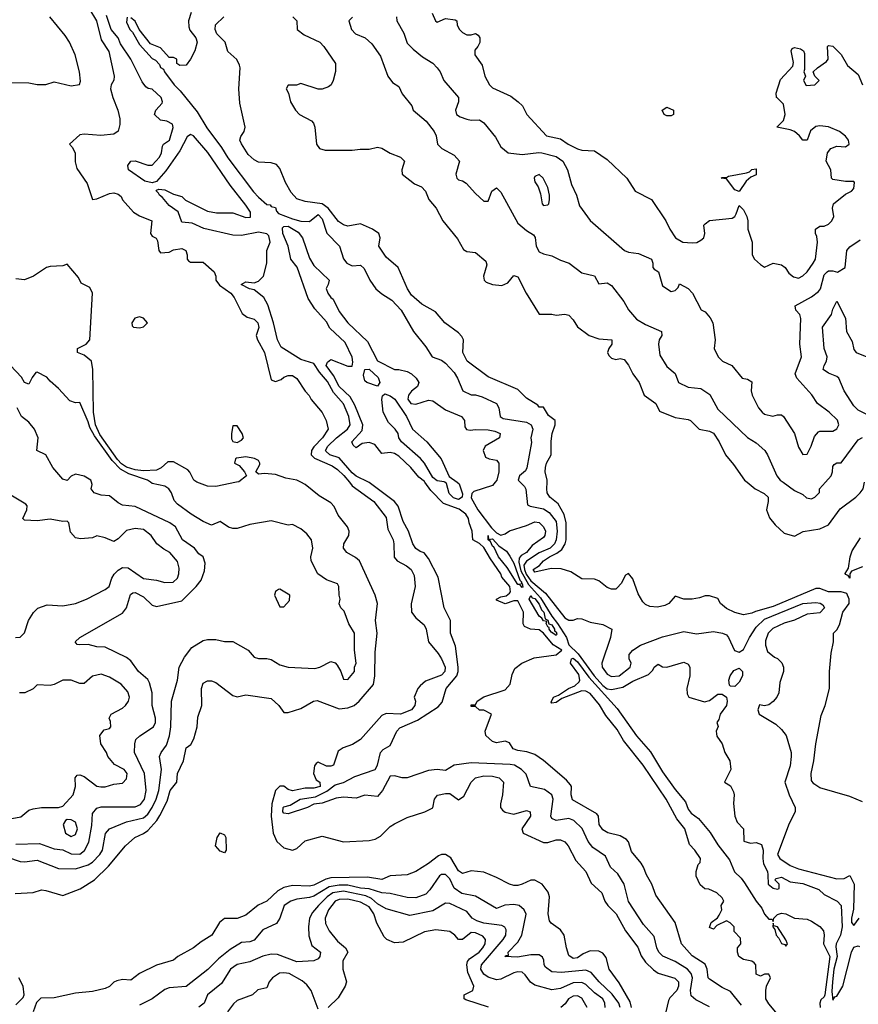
# Model space of a CAD drawing. Header units: inches. Extents: x 2348352 to 2479776, y 460422 to 613655.
# Tile 427 of 590: x 2422387 to 2426330, y 557545 to 562176. Entities that reach past the tile are written whole.
import ezdxf

# ---------------------------------------------------------------- set-up
doc = ezdxf.new("R2010")
doc.units = ezdxf.units.IN
doc.header["$MEASUREMENT"] = 0
doc.layers.add('C4525', color=7, linetype='Continuous')
doc.layers.add('C4526', color=7, linetype='Continuous')

msp = doc.modelspace()

# ---------------------------------------------------------------- linework, layer by layer
at = {"layer": 'C4525', "color": 4}
for points, elevation in [([(2422330, 558236.4), (2422390, 558217.1), (2422410, 558215.5), (2422470, 558223), (2422570, 558183), (2422650, 558182.4), (2422710, 558200.3), (2422730, 558214), (2422764.2, 558250), (2422776.9, 558270), (2422791.6, 558348.4), (2422809.7, 558370.3), (2422890, 558403.8), (2422970, 558422.6), (2422990, 558439.5), (2423010, 558470.5), (2423029.8, 558510), (2423041.5, 558550), (2423054, 558650), (2423045.2, 558710), (2423053.2, 558730), (2423076.9, 558763.1), (2423092.4, 558807.6), (2423098.3, 558850), (2423101.2, 558970), (2423129.4, 559070), (2423137.6, 559130), (2423162.4, 559177.6), (2423197.2, 559222.8), (2423250, 559256), (2423270, 559261), (2423310, 559261), (2423350, 559252), (2423390, 559252), (2423462, 559210), (2423490, 559178), (2423510, 559171.3), (2423550, 559171.3), (2423570, 559166), (2423610, 559141), (2423650, 559131), (2423775.5, 559124.5), (2423798, 559130), (2423850, 559158), (2423870.9, 559150.9), (2423879.8, 559139.8), (2423898, 559110), (2423910, 559074), (2423930, 559072), (2423962, 559110), (2423962, 559130), (2423968.7, 559150), (2423961.2, 559210), (2423962, 559290), (2423934.6, 559334.6), (2423913.6, 559393.6), (2423898, 559410), (2423888.9, 559428.9), (2423894, 559450), (2423889, 559470), (2423888.7, 559510), (2423882, 559522), (2423830, 559541.2), (2423789.2, 559570), (2423757.2, 559630), (2423756, 559650), (2423766, 559690), (2423759.3, 559730), (2423738, 559758), (2423710, 559781.2), (2423670, 559801.2), (2423650, 559799), (2423570, 559819), (2423470, 559800.9), (2423410, 559782.7), (2423390, 559782.7), (2423369.3, 559789.3), (2423330, 559815.3), (2423290, 559798), (2423250, 559816), (2423194, 559850), (2423130, 559897.2), (2423114.2, 559914.2), (2423101.2, 559950), (2423088.7, 559970), (2423070, 559981.2), (2423010, 559994), (2423002, 560000)], 68), ([(2422366.8, 558066.8), (2422450, 558070.7), (2422490, 558082.8), (2422510, 558081), (2422590, 558056), (2422672.1, 558087.9), (2422739.3, 558130), (2422805.3, 558194.7), (2422885.2, 558290), (2422929.2, 558330), (2422970, 558347.7), (2422990, 558363), (2423031.6, 558410), (2423046.4, 558433.6), (2423080.1, 558499.9), (2423095.1, 558550), (2423126, 558590), (2423129.6, 558630), (2423156.9, 558690), (2423170, 558751.3), (2423192.3, 558767.7), (2423206.6, 558793.4), (2423221.2, 558850), (2423224.7, 558895.3), (2423244, 558950), (2423242.7, 559030), (2423250, 559056), (2423270, 559066.8), (2423290, 559066.8), (2423310, 559058.8), (2423390, 558998), (2423410, 558991.3), (2423450, 559001), (2423570, 558982.8), (2423606, 558950), (2423630, 558918), (2423650, 558918), (2423710, 558936), (2423769.3, 558970.7), (2423786, 558974), (2423890, 558934.4), (2423930, 558938.9), (2423959.5, 558950), (2423983.6, 558970), (2424050.6, 559049.4), (2424057.4, 559090), (2424059.1, 559200.9), (2424067.8, 559290), (2424060.7, 559350), (2424069.6, 559429.6), (2424059.5, 559470), (2423984.5, 559630), (2423966.7, 559646.7), (2423926, 559670), (2423909.4, 559690), (2423912, 559710), (2423934.5, 559750), (2423937, 559770), (2423929.4, 559790), (2423885.4, 559845.4), (2423866.2, 559886.2), (2423850, 559903.7), (2423796.2, 559936.2), (2423729, 559990), (2423709, 560000)], 64), ([(2422370, 558297.6), (2422480.9, 558300.9), (2422550, 558276.3), (2422590, 558272.2), (2422630, 558252.2), (2422669.6, 558250.4), (2422692.3, 558267.7), (2422712.3, 558307.7), (2422726.2, 558386.2), (2422730, 558442), (2422750, 558467.3), (2422770, 558473), (2422930, 558473.1), (2422955.7, 558484.3), (2422974.7, 558510), (2422982.4, 558550), (2422974.7, 558630), (2422927.3, 558730), (2422929.5, 558770.5), (2422933.2, 558790), (2422951.6, 558808.4), (2423017.2, 558850), (2423026.6, 558870), (2423026.6, 558890), (2423009.5, 558950), (2423009.5, 559010.5), (2422997.7, 559057.7), (2422990, 559073.2), (2422946.6, 559110), (2422910, 559161.2), (2422890, 559176), (2422790, 559224), (2422750, 559226), (2422710, 559237.2), (2422670, 559235.3), (2422658, 559238), (2422648.7, 559250), (2422670, 559270.8), (2422870, 559384.9), (2422889.4, 559410), (2422907.7, 559472.3), (2422920.1, 559479.9), (2422930, 559482), (2422970, 559461.6), (2423010, 559422), (2423030, 559415.5), (2423150, 559442), (2423217.2, 559510), (2423240.1, 559539.9), (2423256.6, 559583.4), (2423260.2, 559620.2), (2423249.3, 559649.3), (2423230, 559664), (2423209.3, 559690), (2423152.3, 559730), (2423119.3, 559790), (2423094, 559810), (2422930, 559886.6), (2422870, 559893.2), (2422850, 559904), (2422810, 559937.2), (2422770, 559939.3), (2422738, 559950), (2422724, 559970), (2422728.7, 559990), (2422725.3, 560000)], 72), ([(2423407, 560000), (2423310, 559979.7), (2423270, 559982.4), (2423220.9, 560000)], 64), ([(2423937.6, 560000), (2423950, 559984.2), (2424052, 559910), (2424110, 559834), (2424119.1, 559779.1), (2424142.9, 559730), (2424147.3, 559710), (2424148.3, 559648.3), (2424162.7, 559630), (2424206.8, 559606.8), (2424227.6, 559590), (2424241.5, 559561.5), (2424246.9, 559510), (2424228, 559428), (2424229.6, 559390), (2424250, 559362.7), (2424289.6, 559329.6), (2424298, 559310), (2424309.6, 559250), (2424354.8, 559194.8), (2424370, 559169.2), (2424387.3, 559130), (2424386.6, 559110), (2424370, 559093.4), (2424295.6, 559064.4), (2424270, 559042.8), (2424259.3, 559030), (2424242.7, 558990), (2424249, 558970), (2424245.2, 558950), (2424229.2, 558930), (2424178, 558910), (2424110, 558912.7), (2424090, 558903.8), (2423989.4, 558790), (2423952.9, 558767.1), (2423908.7, 558751.3), (2423884.5, 558735.5), (2423862.7, 558670), (2423850, 558664.6), (2423830, 558665.2), (2423790, 558684), (2423782, 558678), (2423773.4, 558666.6), (2423768.3, 558630), (2423780.7, 558600.7), (2423799.3, 558590), (2423800.7, 558570), (2423770, 558561.8), (2423730, 558561.1), (2423670, 558548.4), (2423650, 558554.8), (2423630, 558570.7), (2423610, 558570.7), (2423590, 558551), (2423572.8, 558487.2), (2423569.2, 558430), (2423579.5, 558350), (2423596, 558310), (2423630, 558281.2), (2423670, 558269.3), (2423690, 558277.2), (2423730, 558314), (2423810, 558335.3), (2423910, 558309.3), (2424030, 558315.1), (2424058.5, 558321.5), (2424084.1, 558335.9), (2424130, 558381.2), (2424150, 558394), (2424210, 558424), (2424292, 558450), (2424330, 558468.7), (2424338, 558510), (2424351.1, 558528.9), (2424390, 558537.2), (2424410, 558536), (2424450, 558506), (2424476.2, 558523.8), (2424510.5, 558590), (2424530, 558609.5), (2424570, 558619.6), (2424610, 558618.4), (2424642, 558610), (2424662, 558590), (2424657.2, 558530), (2424648.4, 558488.4), (2424648, 558470), (2424658, 558458), (2424670, 558448.7), (2424710, 558439), (2424770, 558457.2), (2424788, 558450), (2424789, 558430), (2424748.7, 558370), (2424755.3, 558350), (2424850, 558306), (2424870, 558306), (2424910, 558318), (2424930, 558318), (2424950, 558309.3), (2424966.6, 558290), (2425001.7, 558221.7), (2425049.5, 558169.5), (2425074.2, 558114.2), (2425125.2, 558070), (2425139.3, 558030), (2425152.7, 558010), (2425192, 557970), (2425236.2, 557890), (2425294.2, 557814.2), (2425310, 557772.7), (2425330, 557743.7), (2425366.9, 557706.9), (2425390, 557692), (2425467.7, 557667.7), (2425484.5, 557650), (2425485.6, 557630), (2425476.9, 557610), (2425444.2, 557575.8), (2425437.7, 557562.3), (2425425.1, 557510)], 56), ([(2425630, 557533.2), (2425566.8, 557566.8), (2425544.8, 557584.8), (2425541.6, 557610), (2425551.3, 557670), (2425544.7, 557690), (2425527, 557710), (2425470, 557746), (2425411.1, 557771.1), (2425392, 557790), (2425382.9, 557810), (2425370, 557864), (2425320.8, 557920.8), (2425250, 558029.2), (2425229.3, 558110), (2425199.1, 558159.1), (2425166, 558190), (2425141.2, 558241.2), (2425082.4, 558282.4), (2425060.9, 558310), (2425032.6, 558372.6), (2424993.2, 558410), (2424970, 558418.4), (2424910, 558409.6), (2424890, 558419), (2424884.5, 558430), (2424896.2, 558510), (2424889.4, 558530), (2424855.1, 558555.1), (2424789.6, 558569.6), (2424768.1, 558628.1), (2424746.6, 558650), (2424713.2, 558670), (2424693.6, 558673.6), (2424510, 558680.7), (2424430.9, 558669.1), (2424390, 558645.2), (2424350, 558649.2), (2424310, 558645.2), (2424210, 558609.4), (2424186, 558610), (2424150, 558619), (2424130, 558618), (2424094, 558550), (2424070, 558522), (2424010, 558528), (2423970, 558515.3), (2423910, 558519), (2423874.8, 558514.8), (2423810, 558491.6), (2423770, 558486), (2423741, 558470), (2423650, 558441.6), (2423630, 558444.5), (2423625.1, 558450), (2423626, 558470), (2423630, 558473.7), (2423658.7, 558481.3), (2423706.6, 558510), (2423778.5, 558521.5), (2423832.1, 558547.9), (2423870, 558577), (2423910, 558587.7), (2423963.5, 558616.5), (2424059, 558650), (2424069.4, 558670), (2424084, 558730), (2424096.5, 558743.5), (2424130, 558762), (2424161.2, 558830), (2424175.3, 558844.7), (2424258.4, 558881.6), (2424355.5, 558944.5), (2424374, 558966), (2424392.7, 559030), (2424442.4, 559090), (2424449.7, 559110), (2424449.7, 559130), (2424436.2, 559230), (2424412.7, 559290), (2424412.3, 559350), (2424382.7, 559410), (2424354.2, 559554.2), (2424310, 559642), (2424289, 559669), (2424270, 559674), (2424250, 559689), (2424236, 559710), (2424215.1, 559770), (2424190, 559815.3), (2424167.1, 559887.1), (2424149.8, 559909.8), (2424030, 559998.7), (2424027.5, 560000)], 52), ([(2425780.7, 557540.7), (2425730, 557605.2), (2425690, 557624.5), (2425630, 557662.7), (2425624.5, 557670), (2425619.5, 557710), (2425610, 557734), (2425550, 557773.2), (2425499, 557830), (2425469.2, 557930), (2425378, 558058), (2425359.3, 558110), (2425334, 558154), (2425320.9, 558190), (2425310, 558209), (2425263.6, 558263.6), (2425250, 558308.7), (2425240.7, 558320.7), (2425210, 558338), (2425152.1, 558352.1), (2425130, 558366), (2425112.7, 558390), (2425109.3, 558429.3), (2425101.2, 558441.2), (2424986, 558506), (2424980.7, 558530), (2424981.2, 558570), (2424977, 558577), (2424958.4, 558598.4), (2424850, 558692.3), (2424810, 558719.5), (2424771.7, 558731.7), (2424730, 558738), (2424707.3, 558747.3), (2424690, 558775.3), (2424670, 558782), (2424630, 558774), (2424610, 558781.2), (2424579, 558810), (2424575.3, 558830), (2424606, 558910), (2424570, 558928), (2424550, 558928), (2424530, 558946), (2424510, 558946), (2424510, 558954), (2424530, 558954), (2424538, 558970), (2424570, 558991), (2424670, 559024.7), (2424693.2, 559050), (2424703.7, 559096.3), (2424716, 559124), (2424748, 559150), (2424806, 559174), (2424910, 559188), (2424936.9, 559210), (2424895.7, 559235.7), (2424850, 559291.1), (2424830, 559306.6), (2424789.1, 559309.1), (2424761.2, 559321.2), (2424754.6, 559334.6), (2424756, 559390), (2424730, 559442), (2424710, 559442), (2424670, 559429), (2424630, 559446), (2424629.3, 559450.7), (2424650, 559462), (2424674, 559466), (2424690, 559478), (2424695.1, 559484.9), (2424692.3, 559510), (2424654.7, 559554.7), (2424649.2, 559570), (2424600.3, 559640.3), (2424570, 559693), (2424550, 559711.8), (2424518, 559730), (2424515.1, 559770), (2424500.4, 559810), (2424498.3, 559830), (2424485.6, 559850), (2424453.5, 559873.5), (2424380.4, 559900.4), (2424321.1, 559961.1), (2424293, 560000)], 48), ([(2424444.9, 560000), (2424453.6, 559993.6), (2424470, 559946), (2424468.5, 559930), (2424450, 559918.7), (2424427.8, 559927.8), (2424406.8, 559946.8), (2424394, 559994), (2424386.2, 560000)], 44), ([(2424622.4, 560000), (2424610, 559984.5), (2424523.4, 559956.6), (2424512.8, 559947.2), (2424510, 559927.3), (2424541.3, 559870), (2424605.8, 559785.8), (2424630, 559762.4), (2424650, 559752), (2424670, 559758.4), (2424690, 559772), (2424770, 559797), (2424810, 559814.4), (2424830, 559810.5), (2424850.5, 559790), (2424859.1, 559770), (2424856.3, 559750), (2424850, 559741.2), (2424796.5, 559703.5), (2424770.3, 559670), (2424744.5, 559655.5), (2424736.5, 559643.5), (2424734.9, 559625.1), (2424743.9, 559583.9), (2424779.2, 559519.2), (2424836.2, 559456.2), (2424890.2, 559370), (2424916.6, 559336.6), (2424958.2, 559270), (2424970, 559236.3), (2425013.4, 559193.4), (2425088.8, 559090), (2425130, 559043.8), (2425150, 559029.3), (2425170, 559025.2), (2425222.8, 559037.2), (2425270, 559064.2), (2425343.8, 559096.2), (2425363.9, 559116.1), (2425370, 559131.3), (2425390, 559144.7), (2425410, 559132), (2425430, 559131.3), (2425510, 559154), (2425530, 559144.7), (2425538.8, 559130), (2425538.8, 559090), (2425524.7, 559030), (2425525.4, 559005.4), (2425534, 558990), (2425607.5, 558967.5), (2425630, 558974), (2425670, 559004.4), (2425690, 559004.4), (2425710.3, 558990.3), (2425714.6, 558970), (2425710.3, 558949.7), (2425680.4, 558910), (2425674.8, 558885.2), (2425664.7, 558870), (2425671.1, 558851.1), (2425662, 558830), (2425663.6, 558816.4), (2425666, 558806), (2425690.8, 558770), (2425702.8, 558730), (2425726.8, 558690), (2425730.7, 558649.3), (2425702, 558590), (2425730, 558572), (2425744, 558544), (2425747.3, 558530), (2425744, 558490), (2425750.6, 558430), (2425761.6, 558401.6), (2425791, 558370), (2425792, 558312), (2425822.8, 558302.8), (2425850, 558306), (2425875.9, 558295.9), (2425883, 558270), (2425881.3, 558230), (2425885.1, 558205.1), (2425902.8, 558170), (2425905.4, 558154.6), (2425906.8, 558110), (2425930, 558092), (2425950, 558086), (2425958, 558090), (2425958, 558110), (2425938, 558130), (2425944, 558136), (2425970, 558142.8), (2426010, 558121), (2426070, 558112.7), (2426144.5, 558084.5), (2426170, 558061), (2426230.5, 558030.5), (2426250.6, 558010), (2426254.3, 557910), (2426247.2, 557870), (2426226.9, 557830), (2426224.3, 557815.7), (2426231.1, 557770), (2426215.9, 557710), (2426208.4, 557650), (2426205.2, 557605.2), (2426210, 557564.7), (2426220.4, 557579.6), (2426230, 557583.1), (2426257, 557630), (2426299.1, 557790), (2426310, 557814.4), (2426330, 557819.3), (2426336.2, 557816.2)], 48), ([(2424741.3, 560000), (2424760.7, 559980.7), (2424767.7, 559967.7), (2424774.8, 559894.8), (2424788, 559888), (2424850, 559874.6), (2424877.3, 559857.3), (2424910, 559816.3), (2424914, 559770), (2424910.2, 559730), (2424902, 559710), (2424881.1, 559690), (2424830, 559667.7), (2424770, 559629.8), (2424758.5, 559610), (2424760.6, 559590), (2424768.1, 559568.1), (2424790, 559536), (2424859.3, 559479.3), (2424950, 559362.8), (2424970, 559351), (2424990, 559351), (2425010, 559358.8), (2425030, 559357.3), (2425070, 559342.8), (2425130, 559330.7), (2425172, 559310), (2425166, 559270), (2425124.7, 559150), (2425126, 559130), (2425150, 559098), (2425170, 559086.8), (2425206, 559090), (2425258, 559130), (2425262, 559150), (2425253.2, 559170), (2425253.2, 559190), (2425269.6, 559210.4), (2425305.6, 559234.4), (2425410, 559273), (2425510, 559298), (2425570, 559287.3), (2425650, 559298.8), (2425692, 559290), (2425710, 559282.8), (2425720.7, 559270), (2425748.8, 559208.8), (2425770, 559201.7), (2425790, 559213.7), (2425818.5, 559270), (2425850, 559318), (2425890, 559355.8), (2426070.3, 559430.3), (2426130, 559434.9), (2426151.1, 559431.1), (2426163.4, 559423.4), (2426172.2, 559410), (2426150, 559385.6), (2426090, 559379.8), (2426030, 559352.3), (2425982, 559338), (2425928.1, 559311.9), (2425906.7, 559290), (2425894, 559254), (2425894, 559234), (2425904, 559204), (2425936.9, 559176.9), (2425950.9, 559170.9), (2425970.9, 559150.9), (2425978, 559130), (2425978, 559110), (2425960.7, 559059.3), (2425956.3, 559010), (2425946.8, 558990), (2425930, 558968.7), (2425910, 558954), (2425890, 558948.7), (2425866.4, 558953.6), (2425858, 558930), (2425864.7, 558910), (2425942.5, 558862.5), (2425970, 558838), (2425991, 558810), (2426014, 558730), (2426014, 558710), (2426010, 558666), (2425984.7, 558590), (2426004.7, 558530), (2426033, 558470), (2426033, 558450), (2426004.9, 558395.1), (2425950.8, 558250), (2425961, 558230), (2426010, 558198), (2426050, 558182), (2426230, 558134.9), (2426263.2, 558136.8), (2426290.5, 558150.5), (2426310.3, 558110), (2426308, 557992), (2426298, 557950), (2426298.8, 557930), (2426310, 557916), (2426334.5, 557950)], 52), ([(2426350, 558497.6), (2426290, 558522), (2426150, 558563.1), (2426121.8, 558581.8), (2426110, 558598), (2426108.4, 558630), (2426122, 558690), (2426130.5, 558769.5), (2426156.1, 558903.9), (2426174, 558950), (2426194.8, 559030), (2426194.8, 559110), (2426202.8, 559197.2), (2426214, 559250), (2426214, 559290), (2426230, 559306), (2426242, 559330), (2426258, 559390), (2426287.3, 559430), (2426287.3, 559450), (2426276.4, 559476.4), (2426250, 559484.4), (2426190, 559484.9), (2426150, 559500.5), (2426130, 559500.4), (2425930, 559415.3), (2425847.2, 559392.8), (2425830, 559384), (2425790, 559376), (2425750, 559387.3), (2425710, 559406.8), (2425682, 559430), (2425670, 559454), (2425630, 559466), (2425610, 559466), (2425584, 559456), (2425550, 559450.8), (2425510, 559450.8), (2425470, 559464.7), (2425439, 559430), (2425420.1, 559419.9), (2425386.8, 559413.2), (2425350, 559415.5), (2425330, 559424.9), (2425317.3, 559437.3), (2425295.8, 559475.8), (2425270, 559546), (2425250, 559571.3), (2425236.4, 559563.6), (2425215.5, 559524.5), (2425196.5, 559503.5), (2425190, 559498), (2425170, 559498), (2425150, 559506), (2425110, 559536), (2425090, 559544.7), (2425030, 559546), (2424978.3, 559578.3), (2424932.7, 559592.7), (2424886, 559594), (2424810, 559578), (2424801, 559590), (2424831.1, 559608.9), (2424850.6, 559630), (2424878, 559650), (2424913.4, 559666.6), (2424936.4, 559683.6), (2424952.4, 559710), (2424957, 559730), (2424957, 559810), (2424947.9, 559847.9), (2424918.7, 559898.7), (2424880.7, 559930), (2424868, 559950), (2424865.5, 559970), (2424866.9, 560000)], 56), ([(2425808.2, 560000), (2425844.7, 559970), (2425888.2, 559948.2), (2425906.8, 559930), (2425907.3, 559910), (2425898.8, 559870), (2425913.2, 559833.2), (2425939.9, 559799.9), (2425981.4, 559761.4), (2426030, 559746.8), (2426071.9, 559768.1), (2426150, 559780.5), (2426190, 559800.7), (2426245.3, 559874.7), (2426319, 559930), (2426339, 559950), (2426353.2, 559970), (2426359.2, 560000)], 64), ([(2425976.5, 560000), (2426030, 559961), (2426070, 559942), (2426087.1, 559927.1), (2426110, 559922), (2426126, 559930), (2426148, 559952), (2426148.7, 559970), (2426175.7, 560000)], 68), ([(2422368, 559270), (2422390, 559272), (2422410, 559292), (2422429.5, 559350.5), (2422452.9, 559387.1), (2422472.5, 559407.5), (2422516.5, 559423.5), (2422590, 559418.8), (2422650, 559430.8), (2422702, 559450), (2422790, 559496), (2422808.7, 559510), (2422821.2, 559550), (2422831.9, 559568.1), (2422850, 559586.8), (2422870, 559598.8), (2422897.5, 559597.5), (2422970, 559548), (2423030, 559539.3), (2423070, 559528.2), (2423109.4, 559530.6), (2423129.2, 559550), (2423135.1, 559570), (2423136.6, 559596.6), (2423130, 559628), (2423094, 559670), (2423064.9, 559684.9), (2423032.7, 559710), (2423005.2, 559750), (2422970, 559778), (2422930, 559782.7), (2422890, 559773.2), (2422850, 559734), (2422830, 559722), (2422790, 559739), (2422750, 559748.7), (2422730, 559739), (2422673.6, 559733.6), (2422650, 559739), (2422626.3, 559766.3), (2422618, 559810), (2422610, 559818), (2422590, 559815.3), (2422530, 559826), (2422470, 559818.4), (2422410, 559822), (2422402, 559830), (2422421.2, 559870), (2422422, 559890), (2422416.5, 559896.5), (2422329.3, 559949.3)], 76), ([(2426350, 559602.7), (2426298, 559582), (2426291.3, 559570), (2426290, 559548.7), (2426282, 559562), (2426270, 559566), (2426268.9, 559571.1), (2426284, 559596), (2426292.3, 559650), (2426302, 559678), (2426340.6, 559739.4)], 56), ([(2425958, 557490), (2425910, 557548), (2425895.3, 557570), (2425895.3, 557610), (2425898, 557630), (2425918, 557670), (2425910, 557686), (2425890, 557686), (2425870, 557678), (2425850, 557686), (2425848, 557730), (2425840.4, 557740.4), (2425830, 557748), (2425790, 557755.3), (2425769, 557770), (2425762, 557790), (2425762, 557810), (2425778, 557830), (2425776.4, 557856.4), (2425747.3, 557887.3), (2425746, 557910), (2425728.4, 557928.4), (2425710, 557938), (2425664.7, 557915.3), (2425650, 557898), (2425630, 557906), (2425638, 557930), (2425668.4, 557951.6), (2425676.4, 557963.6), (2425688, 557990), (2425686, 558010), (2425698, 558030), (2425690, 558046), (2425666, 558070), (2425627.3, 558087.3), (2425608.4, 558088.4), (2425587.3, 558107.3), (2425568.4, 558148.4), (2425568, 558170), (2425578, 558202), (2425587.3, 558212.7), (2425588, 558230), (2425562, 558270), (2425536.5, 558296.5), (2425515.1, 558370), (2425477.4, 558417.4), (2425426.4, 558510), (2425319.3, 558670), (2425226.5, 558786.5), (2425197, 558837), (2425143.3, 558903.3), (2425114.1, 558954.1), (2425070, 559007.4), (2425050, 559018.5), (2425030, 559018.9), (2424937, 558983), (2424910, 558964.5), (2424890, 558962), (2424886.6, 558966.6), (2424897.2, 558990), (2424921.2, 558998.8), (2424967.6, 559030), (2424997.4, 559042.6), (2425017.7, 559062.3), (2425020.8, 559070), (2425016.2, 559096.2), (2424977.3, 559150), (2424981.2, 559170), (2424990, 559172.6), (2425010, 559156.5), (2425063.9, 559083.9), (2425196.3, 558936.3), (2425287.4, 558807.4), (2425353.1, 558733.1), (2425410, 558638.7), (2425470, 558554.6), (2425517.7, 558497.7), (2425530, 558462.3), (2425544.5, 558444.5), (2425578.6, 558418.6), (2425633.2, 558353.2), (2425670, 558295.2), (2425724.8, 558224.8), (2425748, 558168), (2425778.9, 558138.9), (2425795.9, 558115.9), (2425850, 558030.3), (2425876.9, 557996.9), (2425890, 557968.7), (2425910, 557944.9), (2425924.7, 557944.7), (2425930, 557934), (2425933.2, 557950), (2425950, 557966.8), (2425970, 557973), (2425990, 557970.6), (2426030, 557950.7), (2426090, 557944.7), (2426110, 557936), (2426150, 557911), (2426166, 557890), (2426170.6, 557870), (2426167.3, 557830), (2426196.1, 557770), (2426173.2, 557590), (2426170, 557580.7), (2426154.4, 557565.6), (2426150.2, 557549.8), (2426151.1, 557530)], 44), ([(2422350, 558419.5), (2422393.1, 558426.9), (2422430, 558458), (2422450, 558464.7), (2422490, 558471.3), (2422570, 558470.6), (2422590, 558477.3), (2422639, 558530), (2422649, 558570), (2422648.7, 558610), (2422658, 558622), (2422670, 558624.7), (2422690, 558616), (2422750, 558570.8), (2422768.3, 558568.3), (2422790, 558568.2), (2422830, 558581), (2422870, 558584.7), (2422890, 558604.7), (2422892.3, 558630), (2422879, 558650), (2422832.9, 558672.9), (2422802, 558710), (2422795.3, 558730), (2422769.3, 558769.3), (2422764, 558810), (2422784, 558836), (2422810, 558842), (2422815.3, 558850), (2422814.6, 558874.6), (2422808, 558890), (2422818, 558910), (2422870, 558937.3), (2422885.2, 558950), (2422899.3, 558970), (2422903.7, 558990), (2422895.1, 559015.1), (2422864, 559050), (2422810, 559084), (2422770, 559097.2), (2422730, 559089), (2422690, 559054), (2422670, 559054), (2422630, 559069.2), (2422590, 559069.2), (2422550, 559049), (2422530, 559044), (2422470, 559048), (2422450.9, 559029.1), (2422412, 559010), (2422386, 559010)], 76), ([(2425263.5, 557530), (2425257, 557557), (2425205.4, 557645.4), (2425159.5, 557710), (2425145.6, 557765.6), (2425130, 557786), (2425110, 557795.6), (2425070, 557796.2), (2425037.1, 557782.9), (2425010, 557763.7), (2424990, 557760.9), (2424970, 557775.3), (2424958, 557810), (2424947, 557870), (2424930, 557894.5), (2424886, 557926), (2424878, 557938), (2424871.5, 557970), (2424878, 558050), (2424872.3, 558072.3), (2424843.7, 558110), (2424810, 558129.4), (2424790.7, 558129.3), (2424750, 558109.3), (2424730, 558103.7), (2424710, 558104.5), (2424689.6, 558109.6), (2424630, 558141.2), (2424570, 558166), (2424510, 558173.2), (2424470, 558160.9), (2424450, 558173.2), (2424414.2, 558234.2), (2424390, 558249.6), (2424370, 558249.5), (2424356.4, 558243.6), (2424310, 558207), (2424250, 558169), (2424210, 558154), (2424130, 558149.4), (2424090, 558131.5), (2424022.3, 558142.3), (2423850, 558139.3), (2423826.6, 558133.4), (2423770, 558104.8), (2423750, 558100.4), (2423670, 558104.2), (2423630, 558094), (2423601.2, 558078.8), (2423550, 558029.5), (2423509.1, 558010.9), (2423450, 557963.7), (2423410, 557949.3), (2423350, 557949.2), (2423327.3, 557930), (2423291.3, 557870), (2423240.5, 557839.5), (2423204.7, 557810), (2423131.3, 557770), (2423110, 557753.2), (2423030, 557729.3), (2422950.5, 557689.5), (2422910, 557659.3), (2422870, 557660.9), (2422844.1, 557655.9), (2422830, 557649.2), (2422810, 557629.2), (2422790, 557619.3), (2422730, 557605.2), (2422650, 557598), (2422550, 557576), (2422486.8, 557573.2), (2422466, 557554), (2422450.6, 557509.4)], 64), ([(2425211.1, 557530), (2425204, 557550), (2425173, 557593), (2425111.6, 557650), (2425074.3, 557694.3), (2425050, 557706.3), (2424935.1, 557695.1), (2424890, 557698.4), (2424859.5, 557719.5), (2424852.7, 557730), (2424852, 557752), (2424846.3, 557766.3), (2424830, 557778), (2424790, 557777.6), (2424727.3, 557767.3), (2424669.1, 557769.1), (2424674, 557774), (2424686, 557774), (2424684, 557790), (2424730, 557837.3), (2424747.6, 557870), (2424769, 557969), (2424759, 557990), (2424735.3, 558010), (2424710, 558015.1), (2424668, 558012), (2424630, 557995.3), (2424530, 558054), (2424465.9, 558065.9), (2424430.9, 558090.9), (2424410, 558135.1), (2424390, 558156.2), (2424370, 558156.2), (2424360.7, 558150), (2424316.2, 558083.8), (2424296.5, 558063.5), (2424250, 558046), (2424210, 558046.6), (2424130, 558066.3), (2424090, 558069.7), (2424030, 558088.8), (2423990, 558091.8), (2423930, 558105), (2423890, 558106.1), (2423842.2, 558097.8), (2423770, 558053.7), (2423750, 558046.6), (2423690, 558039.6), (2423662.8, 558030), (2423630.4, 558009.6), (2423610.5, 557949.5), (2423594.4, 557925.6), (2423530, 557896), (2423490, 557847), (2423470, 557838.4), (2423430, 557836.2), (2423376.5, 557803.5), (2423321.7, 557758.3), (2423271.9, 557708.1), (2423170, 557629.4), (2423090, 557622.4), (2423070, 557614), (2423010.6, 557570), (2422950, 557540.7)], 68), ([(2425140.5, 557530), (2425138.7, 557550), (2425129.5, 557570), (2425090, 557598.7), (2425050, 557637.6), (2425030, 557648), (2424990, 557646.6), (2424930, 557619.6), (2424890, 557612.3), (2424810, 557634.5), (2424788.5, 557648.5), (2424764, 557684), (2424750, 557695.6), (2424730, 557698), (2424710, 557692.8), (2424650, 557663.5), (2424630, 557660.5), (2424590, 557672.8), (2424570, 557686.3), (2424555.8, 557710), (2424558.9, 557730), (2424661.3, 557850), (2424673, 557870), (2424674.7, 557894.7), (2424667.7, 557907.7), (2424654.9, 557914.9), (2424570, 557927.4), (2424537, 557937), (2424515.1, 557950), (2424490, 557981.2), (2424410, 558019.5), (2424390, 558020.9), (2424330, 557984.7), (2424222.5, 557962.5), (2424110, 557994), (2424070, 558017.4), (2424042.1, 558042.1), (2424015.1, 558055.1), (2423910, 558077), (2423860.4, 558070), (2423832.9, 558050), (2423791.8, 558010), (2423763.6, 557976.4), (2423750.4, 557950), (2423744.9, 557910), (2423746.4, 557866.4), (2423761.4, 557821.4), (2423801, 557790), (2423798.8, 557770), (2423790, 557759), (2423770.4, 557749.6), (2423690, 557744.7), (2423599.3, 557779.3), (2423570, 557780.9), (2423530, 557772), (2423470, 557744.5), (2423410, 557732), (2423379.1, 557710), (2423337, 557643), (2423270.8, 557590), (2423254.8, 557550), (2423230, 557532)], 72), ([(2424591.4, 557531.4), (2424485.6, 557565.6), (2424478, 557570), (2424478, 557590), (2424518, 557610), (2424522, 557630), (2424494, 557694), (2424489.3, 557730), (2424493.6, 557746.4), (2424501.7, 557758.3), (2424547, 557790), (2424565.1, 557810), (2424576.2, 557830), (2424578, 557850), (2424565.6, 557865.6), (2424530, 557880.7), (2424510, 557882.7), (2424470, 557849.2), (2424450, 557849.2), (2424433.2, 557870), (2424410, 557887), (2424344.7, 557895.3), (2424290, 557886), (2424190, 557837.6), (2424150, 557834.5), (2424114, 557850), (2424101.6, 557861.6), (2424066.5, 557926.5), (2424052.3, 557970), (2424030, 558003.5), (2423990, 558025.1), (2423930, 558039.3), (2423890, 558038.5), (2423870, 558029.6), (2423839.5, 557990), (2423824.4, 557950), (2423825.1, 557925.1), (2423842, 557890), (2423881.2, 557841.2), (2423918.8, 557810), (2423930.8, 557790), (2423906.8, 557750), (2423906.8, 557710), (2423924.7, 557650), (2423918, 557630), (2423885.2, 557574.8), (2423838, 557530)], 76), ([(2423790, 557522), (2423758, 557610), (2423736.9, 557636.9), (2423715.1, 557655.1), (2423654, 557690), (2423630, 557693.7), (2423609.1, 557690.9), (2423576.3, 557670), (2423560.7, 557650), (2423550, 557622), (2423507.1, 557612.9), (2423482, 557590), (2423410, 557562.7), (2423392.2, 557547.8), (2423364.9, 557510)], 76), ([(2422370, 557542), (2422403.1, 557576.9), (2422408.7, 557590), (2422404, 557630), (2422384, 557670)], 64), ([(2425055.1, 557530), (2425030, 557574.5), (2425010, 557584.5), (2424990, 557582.9), (2424968, 557570), (2424952.5, 557547.5), (2424931, 557530)], 76)]:
    msp.add_lwpolyline(points, dxfattribs=dict(at, elevation=elevation))
for points, elevation in [([(2424591, 559731), (2424610, 559734.6), (2424641, 559701), (2424675.6, 559675.6), (2424692.3, 559652.3), (2424710, 559619.5), (2424739.3, 559539.3), (2424748, 559530), (2424743.6, 559523.6), (2424750, 559524.7), (2424752.6, 559507.4), (2424750, 559505.6), (2424739.4, 559519.4), (2424730, 559519.7), (2424679.6, 559599.6), (2424639.3, 559650), (2424616.4, 559696.4), (2424610, 559699.6), (2424600.9, 559720.9), (2424589.8, 559730), (2424589.7, 559750.3)], 44), ([(2423610, 559498), (2423603.6, 559496.4), (2423590, 559486), (2423584.7, 559470), (2423610, 559414), (2423630, 559414), (2423656.4, 559443.6), (2423658, 559470)], 72), ([(2424910, 559279.3), (2424894, 559290), (2424894, 559294), (2424890, 559291.8), (2424876.3, 559310), (2424876.6, 559316.6), (2424870, 559320.9), (2424863.3, 559336.7), (2424865.6, 559345.6), (2424850, 559348.2), (2424841.7, 559361.7), (2424829.8, 559370), (2424783.5, 559450), (2424790, 559467.7), (2424796.9, 559456.9), (2424810, 559453.4), (2424830, 559426.4), (2424840.9, 559400.9), (2424851.6, 559390), (2424858, 559358), (2424870, 559352.2), (2424874.9, 559334.9), (2424890, 559330.2), (2424901.7, 559310), (2424901.7, 559301.7), (2424910, 559297.1), (2424913.4, 559286.6)], 44), ([(2425750, 559039.6), (2425730, 559040.9), (2425725.3, 559045.3), (2425721.6, 559070), (2425727.3, 559090), (2425745.7, 559114.3), (2425770, 559126.4), (2425786.4, 559110), (2425786, 559090), (2425770, 559060.7)], 48), ([(2422610, 558414), (2422602, 558410), (2422591, 558390), (2422602.8, 558350), (2422630, 558334.8), (2422650, 558344), (2422659.5, 558370), (2422650, 558402), (2422630, 558413.2)], 76), ([(2423350, 558258), (2423330, 558266), (2423308, 558290), (2423315.3, 558330), (2423330, 558352), (2423350, 558342), (2423356, 558330), (2423358, 558270)], 56), ([(2425930, 557926), (2425928.7, 557910), (2425937.3, 557897.3), (2425943.6, 557870), (2425956.7, 557856.7), (2425970, 557830.8), (2425985.7, 557825.7), (2425990, 557818.8), (2425997, 557830), (2425990, 557848.7), (2425950, 557909.2), (2425934, 557914)], 44)]:
    msp.add_lwpolyline(points, close=True, dxfattribs=dict(at, elevation=elevation))
at = {"layer": 'C4526', "color": 4}
for points, elevation in [([(2422712.6, 562230), (2422748.2, 562170), (2422770, 562081.2), (2422806.5, 562026.5), (2422832.3, 561910), (2422829.3, 561890.7), (2422817.2, 561870), (2422815.1, 561850), (2422825.1, 561810), (2422849.6, 561750), (2422857.6, 561710), (2422857.6, 561682.4), (2422850, 561652), (2422830, 561638), (2422769.3, 561630.7), (2422690, 561637.3), (2422670, 561634), (2422622, 561590), (2422635.1, 561575.1), (2422647.5, 561547.5), (2422647.5, 561507.5), (2422656, 561476), (2422704.7, 561404.7), (2422729, 561330), (2422750, 561333.2), (2422810, 561358), (2422830, 561361.2), (2422850, 561355.3), (2422864, 561344), (2422870, 561328.7), (2422922, 561270), (2422950, 561253.2), (2423008, 561230), (2423002, 561170), (2423010, 561158), (2423028.7, 561148.7), (2423035.3, 561135.3), (2423041.2, 561090), (2423050, 561079), (2423090, 561082.7), (2423110, 561092.7), (2423150, 561099), (2423168, 561090), (2423175.3, 561070), (2423175.3, 561050), (2423181.2, 561041.2), (2423190, 561035.3), (2423250, 561035.3), (2423302, 560990), (2423309.2, 560970), (2423309.3, 560950), (2423326.9, 560926.9), (2423380.9, 560890), (2423396, 560870), (2423434, 560794), (2423457.5, 560777.5), (2423490, 560767), (2423507, 560750), (2423511.2, 560728.8), (2423499.3, 560690), (2423505.2, 560670), (2423538, 560610), (2423570, 560482), (2423590, 560474), (2423616.3, 560483.7), (2423630, 560495.3), (2423650, 560502), (2423670, 560502), (2423690, 560488), (2423730, 560428), (2423749, 560409), (2423758, 560390), (2423810, 560328), (2423829, 560290), (2423837.2, 560250), (2423811.5, 560210), (2423770, 560166.4), (2423759.8, 560150), (2423757.4, 560130), (2423773.8, 560113.8), (2423857.2, 560077.2), (2423881, 560061), (2423912.2, 560032.2), (2423937.6, 560000)], 56), ([(2422310, 561880.7), (2422430, 561879.1), (2422470, 561870.7), (2422510, 561870.7), (2422550, 561882.8), (2422630, 561864), (2422668.7, 561871.3), (2422672.7, 561887.3), (2422669.2, 561930), (2422648, 562010), (2422622, 562070), (2422601.8, 562101.8), (2422528.7, 562188.7)], 64), ([(2424027.5, 560000), (2423970, 560029.7), (2423950, 560045.4), (2423890, 560114.5), (2423846, 560130), (2423827.1, 560147.1), (2423825.1, 560150), (2423836.2, 560170), (2423877.4, 560210), (2423928, 560250), (2423940.5, 560270), (2423934.5, 560310), (2423910, 560369.4), (2423863.1, 560423.1), (2423834.7, 560474.7), (2423797.7, 560517.7), (2423770, 560559.5), (2423710, 560576.9), (2423616.2, 560636.2), (2423599.6, 560670), (2423580.9, 560750), (2423554, 560834), (2423536, 560870), (2423490, 560906), (2423468, 560910), (2423429.4, 560930), (2423450, 560942.8), (2423490, 560938.8), (2423510, 560946.8), (2423533.2, 560970), (2423549.4, 561030), (2423549.2, 561090), (2423565.2, 561130), (2423559.3, 561159.3), (2423549.3, 561169.3), (2423510, 561176), (2423430, 561160.9), (2423390, 561162), (2423253.8, 561193.8), (2423198.9, 561218.9), (2423150, 561224), (2423131.9, 561271.9), (2423090, 561302.7), (2423058.9, 561338.9), (2423044, 561350), (2423040.4, 561360.4), (2423028.9, 561371.1), (2423030, 561374), (2423042, 561378), (2423070, 561376), (2423110, 561356), (2423150, 561344.7), (2423167.7, 561327.7), (2423270, 561276), (2423312.9, 561267.1), (2423390, 561266.8), (2423450, 561245.5), (2423473.3, 561246.7), (2423472.3, 561270), (2423450, 561302.9), (2423376.8, 561396.8), (2423271.6, 561551.6), (2423205.2, 561630), (2423190, 561635.1), (2423174.7, 561625.3), (2423140.9, 561559.1), (2423074.4, 561465.6), (2423030, 561414.5), (2423010, 561408), (2422976.2, 561416.2), (2422899.3, 561470), (2422896, 561490), (2422910, 561510.4), (2422930, 561512.2), (2422990, 561492.2), (2423010, 561492.4), (2423044.2, 561530), (2423054.7, 561550), (2423058.6, 561581.4), (2423064, 561590), (2423091.1, 561610), (2423109.3, 561669.3), (2423105.2, 561685.2), (2423078.6, 561698.6), (2423050, 561704), (2423022, 561730), (2423028, 561750), (2423057.2, 561782.8), (2423059, 561790), (2423052, 561810), (2423010, 561848.7), (2422991.9, 561851.9), (2422980.1, 561860.1), (2422963.7, 561883.7), (2422909.5, 561990), (2422861.9, 562061.9), (2422849.7, 562090), (2422817.7, 562130), (2422795.2, 562195.2)], 52), ([(2422892, 562188), (2422890, 562164.7), (2422905.7, 562130), (2422917.5, 562117.5), (2422950, 562059.3), (2423010, 561993.4), (2423025.5, 561985.5), (2423045.3, 561965.3), (2423050, 561951.3), (2423063.8, 561943.8), (2423068.5, 561930), (2423114.4, 561870), (2423142, 561842), (2423222.2, 561742.2), (2423267.7, 561667.7), (2423335.5, 561575.5), (2423366, 561526), (2423486.4, 561366.4), (2423510, 561341.3), (2423550, 561306.7), (2423564.9, 561304.9), (2423570, 561298), (2423590, 561292), (2423594.8, 561274.8), (2423604.5, 561264.5), (2423670, 561239.1), (2423710, 561228), (2423750, 561226), (2423790, 561259.1), (2423810, 561238.8), (2423831.7, 561171.7), (2423890.3, 561110.3), (2423910, 561051.3), (2423926, 561030), (2423950, 561018), (2423990, 561022), (2424006.4, 561006.4), (2424034, 560950), (2424062, 560910), (2424090, 560886), (2424137.4, 560857.4), (2424180.4, 560810), (2424238.8, 560710), (2424297.5, 560637.5), (2424326, 560590), (2424370, 560574), (2424390, 560560.7), (2424430, 560516.3), (2424446, 560490), (2424471, 560430), (2424510, 560410.7), (2424530, 560410.7), (2424562, 560402), (2424630, 560370.8), (2424641, 560350), (2424646, 560310), (2424660.5, 560300.5), (2424770, 560283.7), (2424792, 560270), (2424800.4, 560250), (2424790.7, 560210), (2424793.2, 560186.8), (2424771.9, 560068.1), (2424766, 560054), (2424738, 560030), (2424731.3, 560010), (2424741.3, 560000)], 52), ([(2423194, 562210), (2423180.4, 562170), (2423182.3, 562142.3), (2423187.1, 562127.1), (2423214.8, 562090), (2423222, 562070), (2423210.4, 562029.6), (2423190.5, 561989.5), (2423170, 561962), (2423140.4, 561960.4), (2423126, 561970), (2423126, 561990), (2423110, 561998), (2423090, 561998), (2423050, 562044), (2423002.9, 562062.9), (2422949.5, 562129.5), (2422930, 562169), (2422910, 562185.2)], 52), ([(2424866.9, 560000), (2424867.3, 560010), (2424858.8, 560050), (2424859.1, 560070), (2424864, 560090), (2424886.8, 560130), (2424886.8, 560193.2), (2424891, 560230), (2424904.7, 560270), (2424904.7, 560290), (2424874.4, 560314.4), (2424850, 560354), (2424830, 560354), (2424823.6, 560363.6), (2424770, 560395.5), (2424730, 560436.3), (2424590, 560496.3), (2424490.8, 560570), (2424470.6, 560610), (2424473.4, 560670), (2424465.8, 560685.8), (2424450, 560702.8), (2424386, 560750), (2424342.5, 560802.5), (2424278, 560838), (2424230, 560881), (2424210.6, 560910.6), (2424166.8, 561010), (2424110, 561058.8), (2424076, 561110), (2424082.8, 561150), (2424076, 561170), (2424046, 561190), (2423990, 561215.5), (2423930, 561204), (2423910, 561210.7), (2423887.1, 561227.1), (2423837.6, 561290), (2423810.2, 561310.2), (2423730, 561320.2), (2423690, 561334), (2423663.8, 561363.8), (2423636.4, 561410), (2423610, 561476), (2423594.6, 561494.6), (2423570, 561502.8), (2423510, 561506), (2423490, 561516), (2423461.4, 561541.4), (2423430, 561592), (2423422.8, 561610), (2423426.4, 561626.4), (2423442.8, 561650), (2423447.3, 561670), (2423422.6, 561782.6), (2423417.1, 561850), (2423424, 561950), (2423421.4, 561961.4), (2423407.9, 561987.9), (2423366.2, 562026.2), (2423354, 562070), (2423314, 562110), (2423306, 562130), (2423308.8, 562151.2), (2423347.3, 562190)], 56), ([(2423672, 562190), (2423690.9, 562170.9), (2423691.3, 562130), (2423725.2, 562105.2), (2423798, 562070), (2423818, 562050), (2423872, 561970), (2423871.6, 561931.6), (2423862, 561890), (2423852, 561870), (2423839.8, 561860.2), (2423810, 561848.7), (2423790, 561848.7), (2423710, 561875.3), (2423688.4, 561868.4), (2423650, 561868), (2423641, 561850), (2423652, 561830), (2423660.7, 561790), (2423684, 561750), (2423702.8, 561730), (2423759.5, 561699.5), (2423768.6, 561688.6), (2423774.9, 561670), (2423782.4, 561590), (2423797.3, 561570), (2423822.9, 561562.9), (2423950, 561561.6), (2423987.5, 561567.5), (2424030, 561567.3), (2424070, 561576), (2424090, 561571), (2424130, 561547.3), (2424178, 561530), (2424196, 561510), (2424184.7, 561470), (2424186, 561450), (2424244.1, 561404.1), (2424276, 561390), (2424296, 561370), (2424311, 561330), (2424346, 561290), (2424377.3, 561230), (2424445.2, 561145.2), (2424474.8, 561094.8), (2424490, 561086), (2424530, 561081), (2424579.8, 561039.8), (2424583.6, 561023.6), (2424567.7, 560970), (2424570.9, 560950.9), (2424581.4, 560941.4), (2424610, 560931), (2424653.6, 560926.4), (2424682, 560938), (2424710, 560972), (2424730, 560966), (2424768, 560890), (2424830, 560791), (2424890, 560791), (2424910, 560786), (2424950, 560791), (2424970, 560786), (2424990, 560764.7), (2425010, 560731.3), (2425064.7, 560690), (2425110, 560675.5), (2425172, 560670), (2425172, 560650), (2425158, 560630), (2425151.3, 560610), (2425156.9, 560596.9), (2425170, 560584.7), (2425190, 560578), (2425210, 560582), (2425230, 560578), (2425250, 560551.3), (2425270.7, 560510), (2425300.7, 560470), (2425324, 560410), (2425378, 560370), (2425395.3, 560335.3), (2425470, 560304.7), (2425530, 560296), (2425542, 560290), (2425582, 560250), (2425630, 560241), (2425650, 560231), (2425676.3, 560190), (2425705.5, 560130), (2425744.1, 560084.1), (2425796, 560010), (2425808.2, 560000)], 64), ([(2423952.8, 562187.2), (2423934.8, 562170), (2423946.8, 562130), (2423966, 562110), (2424011.3, 562090), (2424042.5, 562062.5), (2424084.5, 562004.5), (2424118, 561910), (2424139.8, 561879.8), (2424170, 561862), (2424186.4, 561826.4), (2424231.3, 561770), (2424238, 561750), (2424298.5, 561698.5), (2424336, 561650), (2424346, 561630), (2424351.1, 561591.1), (2424372, 561570), (2424430, 561538.8), (2424456, 561510), (2424438, 561450), (2424442, 561430), (2424450, 561422), (2424470, 561418), (2424486.4, 561406.4), (2424530, 561358), (2424570, 561322), (2424590, 561322), (2424608, 561370), (2424630, 561384.7), (2424650, 561364.7), (2424730, 561218.8), (2424770, 561184.7), (2424803.6, 561163.6), (2424811.6, 561151.6), (2424816, 561110), (2424830, 561084.7), (2424850, 561074.8), (2424890, 561066), (2424930, 561044.7), (2424970.7, 561030.7), (2425030, 560984.7), (2425090, 560971.3), (2425110, 560934), (2425150, 560938.8), (2425170, 560926), (2425227.7, 560850), (2425250.5, 560810.5), (2425287.9, 560767.9), (2425330, 560742.8), (2425404.7, 560710), (2425406, 560690), (2425394.8, 560670), (2425390.7, 560650), (2425398, 560598), (2425430, 560544.7), (2425470, 560512), (2425484.7, 560470), (2425530, 560448), (2425590, 560441), (2425632.7, 560412.7), (2425670, 560344), (2425810, 560211), (2425850, 560186), (2425890.8, 560150), (2425904, 560130), (2425947.3, 560030), (2425962.8, 560010), (2425976.5, 560000)], 68), ([(2424158.8, 562190), (2424161, 562170), (2424192.8, 562112.8), (2424210, 562066), (2424236.7, 562036.7), (2424281.1, 562001.1), (2424330, 561970.7), (2424351, 561950), (2424364.7, 561930), (2424381, 561890), (2424451, 561810), (2424451, 561790), (2424436, 561750), (2424441, 561730), (2424458.5, 561718.5), (2424490, 561707.3), (2424510, 561702.8), (2424550, 561704.7), (2424570, 561691.3), (2424623.8, 561623.8), (2424650, 561578), (2424684.7, 561550), (2424750, 561541.3), (2424828.3, 561551.7), (2424842, 561550), (2424910, 561532.2), (2424940.7, 561510), (2424962.8, 561470), (2424981.4, 561401.4), (2425004.7, 561350), (2425019.8, 561299.8), (2425070, 561232), (2425230.7, 561090.7), (2425250, 561082.8), (2425296.8, 561076.8), (2425358, 561050), (2425364.7, 561030), (2425364.7, 561010), (2425370, 561002), (2425391, 560990), (2425410, 560924.7), (2425450, 560898), (2425470, 560902), (2425483.1, 560916.9), (2425490, 560934), (2425530, 560911), (2425551.3, 560890), (2425591.6, 560811.6), (2425610, 560802), (2425633.7, 560773.7), (2425646, 560750), (2425658, 560670), (2425652, 560630), (2425671.3, 560590), (2425691.3, 560570), (2425736, 560550), (2425784.7, 560490), (2425810, 560484.7), (2425830, 560472), (2425826.8, 560430), (2425831, 560410), (2425861, 560350), (2425878, 560330), (2425890, 560321), (2425928.4, 560311.6), (2425950, 560318), (2425970, 560318), (2425978, 560310), (2426030.7, 560230), (2426050, 560164.7), (2426070, 560131), (2426090, 560132), (2426109, 560170), (2426124.1, 560215.9), (2426143.2, 560236.8), (2426150, 560241), (2426210, 560241), (2426229.1, 560250.9), (2426239, 560270), (2426232.1, 560292.1), (2426194, 560330), (2426139, 560370), (2426111.9, 560411.9), (2426041.2, 560490), (2426034, 560510), (2426064, 560590), (2426056, 560650), (2426060.9, 560770), (2426056, 560790), (2426037.2, 560810), (2426034, 560830), (2426110, 560872.4), (2426142.8, 560897.2), (2426153.3, 560910), (2426170, 560976), (2426184, 560990), (2426190, 560994), (2426210, 560994), (2426232, 560988), (2426268.7, 561010), (2426276, 561090), (2426290, 561106.8), (2426339.3, 561140.7)], 72), ([(2424326.8, 562206.8), (2424342, 562170), (2424350, 562164.7), (2424390, 562182), (2424434.8, 562174.8), (2424442, 562170), (2424444.7, 562150), (2424456, 562130), (2424470, 562116), (2424490, 562104.7), (2424510, 562104.7), (2424530, 562111.3), (2424543.6, 562103.6), (2424550.9, 562090.9), (2424551.1, 562068.9), (2424542, 562050), (2424526.8, 562033.2), (2424526.8, 562010), (2424561.4, 561961.4), (2424574, 561910), (2424596, 561870), (2424610, 561856), (2424696.7, 561816.7), (2424731.3, 561790), (2424751.3, 561770), (2424772, 561730), (2424864.7, 561630), (2424930, 561616), (2424966, 561590), (2425010, 561568), (2425030, 561562), (2425090, 561558.8), (2425150, 561518), (2425242, 561430), (2425282, 561370), (2425358, 561330), (2425426, 561230), (2425444.7, 561190), (2425471.3, 561150), (2425504.7, 561130), (2425550, 561126), (2425571.5, 561128.5), (2425590, 561138.8), (2425604, 561150), (2425609, 561170), (2425604, 561210), (2425610, 561216), (2425630, 561230.7), (2425737.2, 561242.8), (2425749.2, 561250.8), (2425756.5, 561263.5), (2425770, 561302), (2425790, 561282), (2425806, 561250), (2425811, 561230), (2425810.8, 561190), (2425832, 561130), (2425832, 561070), (2425842, 561050), (2425870, 561024.7), (2425890, 561011.3), (2425930, 561030.6), (2425970, 561022.8), (2425986, 561010), (2426003.8, 560983.8), (2426025.8, 560965.8), (2426050, 560960.7), (2426070, 560970.7), (2426089.3, 560990), (2426118.4, 561030), (2426129.5, 561050), (2426139.3, 561130), (2426136, 561156), (2426129, 561170), (2426129, 561190), (2426150, 561204.7), (2426170, 561204.7), (2426190, 561214.8), (2426205.2, 561230), (2426216, 561250), (2426209.2, 561290), (2426214, 561310), (2426270, 561356), (2426298, 561370), (2426310, 561382), (2426313.2, 561410), (2426310, 561415.3), (2426270, 561415.3), (2426210, 561424), (2426204, 561430), (2426202, 561470), (2426179, 561510), (2426185.2, 561550), (2426202, 561570), (2426230, 561581), (2426270, 561578), (2426288, 561590), (2426284, 561610), (2426270, 561628.7), (2426242, 561650), (2426190, 561672), (2426150, 561677.2), (2426130, 561674), (2426106.2, 561653.8), (2426090, 561608.7), (2426070, 561608.7), (2426054, 561630), (2426029.7, 561649.7), (2426010, 561658.4), (2425948, 561670), (2425978.3, 561701.7), (2425987.3, 561730), (2425978, 561778), (2425949, 561809), (2425946, 561810), (2425944, 561830), (2425964.7, 561895.3), (2426022.7, 561957.3), (2426025.6, 561974.4), (2426015.3, 562030), (2426020.2, 562039.8), (2426030, 562044.7), (2426058.8, 562038.8), (2426072, 562030), (2426076.9, 562016.9), (2426078, 561942), (2426074, 561930), (2426082, 561910), (2426072, 561890), (2426086, 561866), (2426126, 561870), (2426146, 561890), (2426126, 561910), (2426118, 561930), (2426138, 561950), (2426180.4, 561979.6), (2426188, 561990), (2426186, 562050), (2426190, 562054), (2426210, 562052), (2426250, 562012), (2426279.8, 561959.8), (2426330, 561918), (2426350.7, 561870)], 76), ([(2424293, 560000), (2424290, 560004.2), (2424263.5, 560023.5), (2424226, 560070), (2424170, 560123.6), (2424150, 560135.1), (2424130, 560139.5), (2424090, 560135.3), (2424057.2, 560177.2), (2424030, 560187), (2423997.5, 560182.5), (2423970, 560162), (2423954.6, 560174.6), (2423949.5, 560190), (2423996.9, 560243.1), (2424000.5, 560270), (2423963.1, 560363.1), (2423941.8, 560401.8), (2423889.8, 560450), (2423862.4, 560502.4), (2423828.3, 560550), (2423834.8, 560565.2), (2423850, 560577.3), (2423930, 560546.8), (2423950, 560546.8), (2423954.3, 560565.7), (2423950, 560588.7), (2423917.3, 560657.3), (2423845.6, 560725.6), (2423830, 560755.1), (2423775.2, 560815.2), (2423744.5, 560864.5), (2423692.2, 561012.2), (2423662.9, 561050), (2423649.8, 561110), (2423624.6, 561170), (2423623.8, 561196.2), (2423630, 561203.7), (2423650, 561205.4), (2423696, 561176), (2423717, 561150), (2423750, 561054), (2423770, 561019.1), (2423842, 560950), (2423838, 560930), (2423827.7, 560912.3), (2423835.5, 560890), (2423850, 560868.5), (2423860.7, 560860.7), (2423890, 560803), (2423930, 560750.8), (2424022.4, 560662.4), (2424070, 560571.3), (2424150, 560531.3), (2424170, 560531), (2424210, 560521), (2424230, 560511), (2424251.3, 560490), (2424264.7, 560470), (2424258, 560450), (2424230, 560428.7), (2424216, 560410), (2424211.6, 560391.6), (2424226, 560370), (2424250, 560366.8), (2424310, 560386.8), (2424330, 560382.8), (2424390, 560341), (2424464.7, 560310), (2424478.8, 560290), (2424480.7, 560260.7), (2424488.2, 560248.2), (2424504.9, 560244.9), (2424531.1, 560248.9), (2424590, 560247), (2424621.1, 560241.1), (2424646.8, 560230), (2424643, 560210), (2424576, 560170), (2424567.3, 560150), (2424578, 560118), (2424594, 560110), (2424630, 560104.7), (2424641, 560090), (2424640.7, 560050), (2424630.4, 560010), (2424622.4, 560000)], 48), ([(2423220.9, 560000), (2423220.2, 560000.2), (2423205.6, 560010), (2423188, 560048), (2423178, 560058), (2423110, 560096.4), (2423084.3, 560095.7), (2423052.3, 560067.7), (2423030, 560057.7), (2422970, 560054.3), (2422930, 560058.8), (2422890, 560071.7), (2422866.7, 560086.7), (2422846.8, 560106.8), (2422764.4, 560224.4), (2422743.4, 560270), (2422734.2, 560330), (2422731.3, 560531.3), (2422725.7, 560570), (2422690, 560598.4), (2422659, 560610), (2422659.3, 560630), (2422699.3, 560650), (2422716.9, 560670), (2422729, 560890), (2422716.5, 560916.5), (2422676.4, 560936.4), (2422663.1, 560963.1), (2422610, 561026), (2422590, 561018), (2422530, 561015.3), (2422514, 561010), (2422452, 560970), (2422410, 560952.7), (2422370, 560957.2)], 64), ([(2426370, 560319.3), (2426330, 560339), (2426310, 560359), (2426264.5, 560430), (2426239.3, 560490), (2426230, 560498), (2426190, 560513.2), (2426165.2, 560530), (2426169.3, 560550), (2426180.9, 560570), (2426183.7, 560590), (2426169.5, 560630), (2426162.7, 560730), (2426204.5, 560790), (2426210, 560814), (2426230, 560851.3), (2426270, 560771.3), (2426275.5, 560710), (2426301.6, 560661.6), (2426310, 560624.7), (2426321, 560610), (2426371, 560590)], 68), ([(2423002, 560000), (2422988.7, 560010), (2422900, 560040), (2422861.2, 560061.2), (2422822.5, 560102.5), (2422738.6, 560218.6), (2422717.5, 560257.5), (2422710, 560285.2), (2422670, 560375.3), (2422650, 560374), (2422623.2, 560383.2), (2422570, 560442), (2422530, 560475.3), (2422515.1, 560495.1), (2422470, 560518), (2422463.6, 560516.4), (2422446.4, 560493.6), (2422430, 560462), (2422410, 560469), (2422395.1, 560495.1), (2422344, 560550)], 68), ([(2424386.2, 560000), (2424382.7, 560002.7), (2424350, 560006.6), (2424330, 560023), (2424290.7, 560090.7), (2424272.6, 560112.6), (2424182, 560190), (2424169.5, 560210), (2424166.6, 560230), (2424152.7, 560250), (2424120.8, 560280.8), (2424096.3, 560330), (2424089.7, 560390.3), (2424093.8, 560406.2), (2424103.6, 560416.4), (2424130, 560407.4), (2424150.8, 560390.8), (2424206.3, 560310), (2424234.6, 560250), (2424301.7, 560190), (2424368.9, 560110), (2424407.2, 560027.2), (2424444.9, 560000)], 44), ([(2422725.3, 560000), (2422722, 560010), (2422690, 560029), (2422650, 560039), (2422630, 560028.7), (2422610, 560008.7), (2422590, 560015.3), (2422543.7, 560070), (2422510, 560129.2), (2422468, 560150), (2422474, 560210), (2422457, 560250), (2422430, 560282.7), (2422395.3, 560310), (2422375.3, 560350)], 72), ([(2426175.7, 560000), (2426202.7, 560030), (2426209.3, 560050), (2426210, 560074), (2426216.4, 560083.6), (2426228.9, 560091.1), (2426250, 560091.3), (2426330, 560199.1), (2426350, 560210.7)], 68), ([(2423709, 560000), (2423690, 560009.5), (2423639.1, 560019.1), (2423590, 560037.2), (2423538, 560042), (2423510, 560038), (2423498, 560050), (2423516, 560084), (2423517.2, 560090), (2423510, 560102), (2423492, 560112), (2423450, 560119.3), (2423406.8, 560113.2), (2423402, 560110), (2423398, 560090), (2423419.5, 560079.5), (2423444, 560050), (2423454, 560030), (2423417.7, 560002.3), (2423407, 560000)], 64)]:
    msp.add_lwpolyline(points, dxfattribs=dict(at, elevation=elevation))
for points, elevation in [([(2425430, 561724), (2425418, 561730), (2425408, 561750), (2425430, 561764.7), (2425462, 561750), (2425462, 561730), (2425450, 561724)], 76), ([(2424830, 561448), (2424810, 561438), (2424806, 561430), (2424810, 561414), (2424824.7, 561390), (2424836.9, 561356.9), (2424844.7, 561310), (2424850, 561302), (2424870, 561304.7), (2424875.3, 561310), (2424879, 561330), (2424879, 561350), (2424870, 561386), (2424848, 561430)], 72), ([(2425770, 561368), (2425750, 561375.3), (2425710, 561428), (2425686, 561430), (2425690, 561434), (2425710, 561434), (2425720.2, 561439.8), (2425804, 561456), (2425819, 561461), (2425830, 561472), (2425850, 561474), (2425850, 561446), (2425824.7, 561435.3), (2425803.5, 561416.5)], 76), ([(2422950, 560778), (2422928.5, 560771.5), (2422914, 560750), (2422916, 560736), (2422922, 560730), (2422950, 560727.3), (2422970, 560731), (2422989, 560750), (2422970, 560772.7)], 64), ([(2424070, 560452.7), (2424019, 560470), (2424010, 560477.2), (2424004, 560504), (2424010, 560531.3), (2424030, 560532.7), (2424072.6, 560492.6), (2424080.4, 560470)], 44), ([(2423410, 560266), (2423390, 560266), (2423382.8, 560230), (2423384, 560204), (2423390, 560192), (2423410, 560186.8), (2423430, 560198), (2423439, 560210), (2423434, 560230)], 64)]:
    msp.add_lwpolyline(points, close=True, dxfattribs=dict(at, elevation=elevation))

doc.saveas('drawing.dxf')
